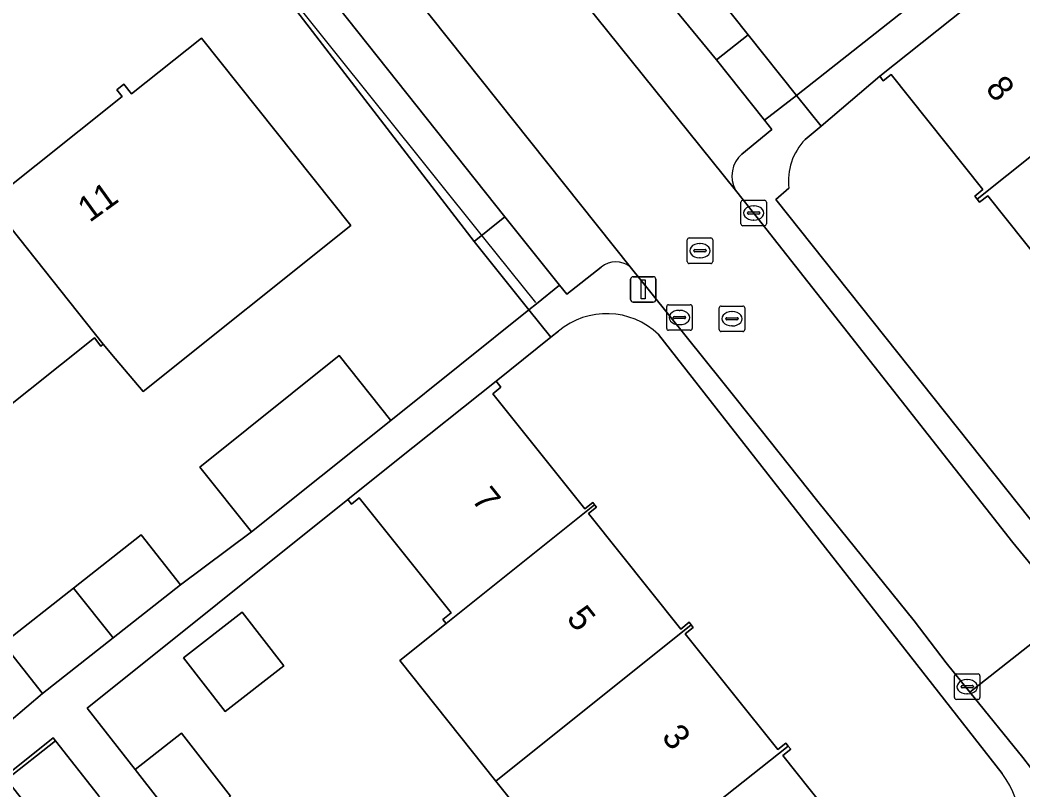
# Model space of a CAD drawing. Extents: x 157445 to 158888, y 383061 to 384688.
# Drawn here: x 158261.63 to 158300.98, y 384054.9 to 384085.08 of the extents above; entities that cross this region are included whole.
import ezdxf

# ---------------------------------------------------------------- set-up
doc = ezdxf.new("R2010")
doc.units = 0
for name, color, linetype in [('IMGEO_Brandkraan', 7, 'Continuous'), ('IMGEO_Erf', 7, 'Continuous'), ('IMGEO_Kolk', 7, 'Continuous'), ('IMGEO_Lichtmast', 7, 'Continuous'), ('IMGEO_Muur', 7, 'Continuous'), ('IMGEO_Pand', 7, 'Continuous'), ('IMGEO_Pand_nummerreeks', 7, 'Continuous'), ('IMGEO_Parkeervlak_open', 7, 'Continuous'), ('IMGEO_Rijbaan_lokaal_open', 7, 'Continuous'), ('IMGEO_Rioolput', 7, 'Continuous'), ('IMGEO_Voetpad_open', 7, 'Continuous')]:
    doc.layers.add(name, color=color, linetype=linetype)

msp = doc.modelspace()

# ---------------------------------------------------------------- linework, layer by layer
at = {"layer": 'IMGEO_Brandkraan'}
for p, q in [((158289.063, 384072.946), (158289.063, 384073.798)), ((158289.138, 384073.872), (158289.99, 384073.872)), ((158290.064, 384073.798), (158290.064, 384072.946)), ((158289.322, 384073.366), (158289.322, 384073.378)), ((158289.365, 384073.415), (158289.763, 384073.415)), ((158289.551, 384073.652), (158289.576, 384073.652)), ((158289.806, 384073.378), (158289.806, 384073.366)), ((158289.76, 384073.329), (158289.362, 384073.329)), ((158289.574, 384073.092), (158289.549, 384073.092)), ((158289.99, 384072.872), (158289.138, 384072.872))]:
    msp.add_line(p, q, dxfattribs=at)
for points in [[(158289.063, 384072.946), (158289.063, 384073.798)], [(158289.138, 384073.872), (158289.99, 384073.872)], [(158290.064, 384073.798), (158290.064, 384072.946)], [(158289.99, 384072.872), (158289.138, 384072.872)]]:
    msp.add_lwpolyline(points, dxfattribs=at)
for centre, radius, start, end in [((158289.14, 384073.796), 0.0765, 91.552, 178.448), ((158289.14, 384073.796), 0.0765, 91.552, 178.448), ((158289.988, 384073.796), 0.0765, 1.552, 88.448), ((158289.988, 384073.796), 0.0765, 1.552, 88.448), ((158289.362, 384073.375), 0.0403, 85.8775, 175.7526), ((158289.767, 384073.377), 0.0386, 1.7309, 96.639), ((158289.359, 384073.365), 0.0366, 178.938, 274.7102), ((158289.763, 384073.372), 0.043, 264.8664, 352.4533), ((158289.14, 384072.948), 0.0765, 181.552, 268.448), ((158289.14, 384072.948), 0.0765, 181.552, 268.448), ((158289.988, 384072.948), 0.0765, 271.552, 358.448), ((158289.988, 384072.948), 0.0765, 271.552, 358.448)]:
    msp.add_arc(centre, radius, start, end, dxfattribs=at)
for centre, major_axis, ratio, start_param, end_param in [((158289.55, 384073.372), (-0.387, 0.002), 0.722429, 4.712389, 7.853982), ((158289.575, 384073.372), (-0.39, 0.002), 0.717154, 1.570796, 4.712389)]:
    msp.add_ellipse(centre, major_axis=major_axis, ratio=ratio, start_param=start_param, end_param=end_param, dxfattribs=at)
at = {"layer": 'IMGEO_Erf'}
for points in [[(158313.26, 384128.433), (158277.806, 384100.062), (158290.197, 384084.503), (158292.092, 384082.124), (158297.655, 384086.523), (158295.644, 384089.041), (158301.198, 384093.475)], [(158256.963, 384053.978), (158262.511, 384058.677), (158260.967, 384060.639), (158263.727, 384062.811), (158266.385, 384064.902), (158267.929, 384062.94), (158270.711, 384065.016), (158268.68, 384067.553), (158274.145, 384071.926), (158276.175, 384069.389), (158281.594, 384073.726), (158279.45, 384076.404), (158267.549, 384091.864), (158229.311, 384061.333)], [(158260.567, 384078.048), (158265.631, 384082.091), (158265.429, 384082.344), (158265.706, 384082.566), (158266.006, 384082.191), (158268.745, 384084.379), (158274.609, 384077.034), (158266.456, 384070.524), (158265.366, 384071.816), (158264.896, 384072.378), (158264.804, 384072.304), (158264.545, 384072.629), (158259.427, 384068.545)], [(158303.377, 384073.469), (158303.127, 384073.269), (158303.038, 384073.38), (158302.951, 384073.489), (158303.2, 384073.688), (158299.597, 384078.196), (158299.279, 384077.942), (158299.185, 384078.06), (158299.088, 384078.181), (158299.411, 384078.439), (158295.808, 384082.947), (158295.5, 384082.701), (158295.358, 384082.88), (158293.059, 384080.93), (158292.435, 384080.401)], [(158291.794, 384078.488), (158291.287, 384078.054), (158302.688, 384063.726), (158306.062, 384059.525)], [(158282.755, 384072.885), (158282.458, 384072.648), (158280.309, 384070.931), (158280.499, 384070.693), (158280.175, 384070.435), (158283.784, 384065.918), (158284.101, 384066.171), (158284.174, 384066.08), (158284.248, 384065.988), (158283.932, 384065.736), (158287.55, 384061.207), (158287.884, 384061.474), (158287.966, 384061.372), (158288.045, 384061.272), (158287.732, 384061.022), (158291.363, 384056.477), (158291.677, 384056.728), (158291.771, 384056.61), (158291.866, 384056.492), (158291.558, 384056.245), (158293.138, 384054.267)], [(158300.161, 384055.538), (158286.68, 384072.76)], [(158284.081, 384050.519), (158280.303, 384055.246), (158276.53, 384059.968), (158278.35, 384061.422), (158278.221, 384061.584), (158278.544, 384061.842), (158274.941, 384066.35), (158274.633, 384066.104), (158274.491, 384066.283), (158264.262, 384058.108), (158266.143, 384055.698), (158267.962, 384057.117), (158269.885, 384054.652)], [(158260.735, 384039.489), (158262.233, 384040.68), (158262.364, 384040.516), (158265.981, 384035.99), (158271.747, 384028.775), (158280.174, 384035.54), (158279.986, 384035.767), (158277.464, 384033.752), (158276.315, 384035.191), (158274.185, 384037.857), (158273.413, 384037.232), (158272.158, 384038.782), (158269.406, 384036.557), (158268.402, 384037.799), (158271.153, 384040.024), (158272.465, 384041.085), (158268.543, 384045.872), (158264.816, 384050.577), (158262.786, 384053.16), (158261.097, 384055.309), (158263.023, 384056.822), (158262.927, 384056.943), (158257.574, 384052.666)]]:
    msp.add_lwpolyline(points, dxfattribs=at)
msp.add_lwpolyline([(158268.046, 384060.072), (158270.344, 384061.864), (158271.982, 384059.765), (158269.684, 384057.972)], close=True, dxfattribs=at)
for centre, radius, start, end in [((158294.11, 384078.776), 2.334, 135.8634, 187.0871), ((158284.647, 384070.621), 2.951, 46.4601, 129.8917), ((158297.681, 384053.581), 3.159, 319.0281, 38.2697)]:
    msp.add_arc(centre, radius, start, end, dxfattribs=at)
at = {"layer": 'IMGEO_Kolk'}
for p, q in [((158289.914, 384077.095), (158289.914, 384077.947)), ((158289.989, 384078.021), (158290.841, 384078.021)), ((158290.402, 384077.801), (158290.427, 384077.801)), ((158290.915, 384077.947), (158290.915, 384077.095)), ((158290.173, 384077.515), (158290.173, 384077.527)), ((158290.611, 384077.478), (158290.213, 384077.478)), ((158290.216, 384077.564), (158290.614, 384077.564)), ((158290.657, 384077.527), (158290.657, 384077.515)), ((158290.841, 384077.021), (158289.989, 384077.021)), ((158290.425, 384077.241), (158290.4, 384077.241)), ((158287.001, 384072.995), (158287.001, 384073.847)), ((158287.076, 384073.921), (158287.928, 384073.921)), ((158288.002, 384073.847), (158288.002, 384072.995)), ((158287.26, 384073.415), (158287.26, 384073.427)), ((158287.698, 384073.378), (158287.3, 384073.378)), ((158287.303, 384073.464), (158287.701, 384073.464)), ((158287.489, 384073.701), (158287.514, 384073.701)), ((158287.744, 384073.427), (158287.744, 384073.415)), ((158287.512, 384073.141), (158287.487, 384073.141)), ((158287.928, 384072.921), (158287.076, 384072.921)), ((158298.291, 384058.518), (158298.291, 384059.37)), ((158298.366, 384059.444), (158299.218, 384059.444)), ((158298.779, 384059.224), (158298.804, 384059.224)), ((158299.292, 384059.37), (158299.292, 384058.518)), ((158298.55, 384058.938), (158298.55, 384058.95)), ((158298.988, 384058.901), (158298.59, 384058.901)), ((158298.593, 384058.987), (158298.991, 384058.987)), ((158299.034, 384058.95), (158299.034, 384058.938)), ((158299.218, 384058.444), (158298.366, 384058.444)), ((158298.802, 384058.664), (158298.777, 384058.664))]:
    msp.add_line(p, q, dxfattribs=at)
for points in [[(158289.914, 384077.095), (158289.914, 384077.947)], [(158289.989, 384078.021), (158290.841, 384078.021)], [(158290.915, 384077.947), (158290.915, 384077.095)], [(158290.841, 384077.021), (158289.989, 384077.021)], [(158287.001, 384072.995), (158287.001, 384073.847)], [(158287.076, 384073.921), (158287.928, 384073.921)], [(158288.002, 384073.847), (158288.002, 384072.995)], [(158287.928, 384072.921), (158287.076, 384072.921)], [(158298.291, 384058.518), (158298.291, 384059.37)], [(158298.366, 384059.444), (158299.218, 384059.444)], [(158299.292, 384059.37), (158299.292, 384058.518)], [(158299.218, 384058.444), (158298.366, 384058.444)]]:
    msp.add_lwpolyline(points, dxfattribs=at)
for centre, radius, start, end in [((158289.991, 384077.945), 0.0765, 91.552, 178.448), ((158289.991, 384077.945), 0.0765, 91.552, 178.448), ((158290.839, 384077.945), 0.0765, 1.552, 88.448), ((158290.839, 384077.945), 0.0765, 1.552, 88.448), ((158290.213, 384077.524), 0.0403, 85.8775, 175.7526), ((158290.21, 384077.514), 0.0366, 178.938, 274.7102), ((158290.614, 384077.521), 0.043, 264.8664, 352.4533), ((158290.618, 384077.526), 0.0386, 1.7309, 96.639), ((158289.991, 384077.097), 0.0765, 181.552, 268.448), ((158289.991, 384077.097), 0.0765, 181.552, 268.448), ((158290.839, 384077.097), 0.0765, 271.552, 358.448), ((158290.839, 384077.097), 0.0765, 271.552, 358.448), ((158287.078, 384073.845), 0.0765, 91.552, 178.448), ((158287.078, 384073.845), 0.0765, 91.552, 178.448), ((158287.926, 384073.845), 0.0765, 1.552, 88.448), ((158287.926, 384073.845), 0.0765, 1.552, 88.448), ((158287.3, 384073.424), 0.0403, 85.8775, 175.7526), ((158287.297, 384073.414), 0.0366, 178.938, 274.7102), ((158287.701, 384073.421), 0.043, 264.8664, 352.4533), ((158287.705, 384073.426), 0.0386, 1.7309, 96.639), ((158287.078, 384072.997), 0.0765, 181.552, 268.448), ((158287.078, 384072.997), 0.0765, 181.552, 268.448), ((158287.926, 384072.997), 0.0765, 271.552, 358.448), ((158287.926, 384072.997), 0.0765, 271.552, 358.448), ((158298.368, 384059.368), 0.0765, 91.552, 178.448), ((158298.368, 384059.368), 0.0765, 91.552, 178.448), ((158299.216, 384059.368), 0.0765, 1.552, 88.448), ((158299.216, 384059.368), 0.0765, 1.552, 88.448), ((158298.59, 384058.947), 0.0403, 85.8775, 175.7526), ((158298.587, 384058.937), 0.0366, 178.938, 274.7102), ((158298.991, 384058.944), 0.043, 264.8664, 352.4533), ((158298.995, 384058.949), 0.0386, 1.7309, 96.639), ((158298.368, 384058.52), 0.0765, 181.552, 268.448), ((158298.368, 384058.52), 0.0765, 181.552, 268.448), ((158299.216, 384058.52), 0.0765, 271.552, 358.448), ((158299.216, 384058.52), 0.0765, 271.552, 358.448)]:
    msp.add_arc(centre, radius, start, end, dxfattribs=at)
for centre, major_axis, ratio, start_param, end_param in [((158290.401, 384077.521), (-0.387, 0.002), 0.722429, 4.712389, 7.853982), ((158290.426, 384077.521), (-0.39, 0.002), 0.717154, 1.570796, 4.712389), ((158287.488, 384073.421), (-0.387, 0.002), 0.722429, 4.712389, 7.853982), ((158287.513, 384073.421), (-0.39, 0.002), 0.717154, 1.570796, 4.712389), ((158298.778, 384058.944), (-0.387, 0.002), 0.722429, 4.712389, 7.853982), ((158298.803, 384058.944), (-0.39, 0.002), 0.717154, 1.570796, 4.712389)]:
    msp.add_ellipse(centre, major_axis=major_axis, ratio=ratio, start_param=start_param, end_param=end_param, dxfattribs=at)
at = {"layer": 'IMGEO_Lichtmast'}
for p, q in [((158285.685, 384075.023), (158286.475, 384075.023)), ((158286.475, 384075.023), (158285.685, 384075.023)), ((158285.585, 384074.123), (158285.585, 384074.923)), ((158285.585, 384074.923), (158285.585, 384074.123)), ((158286.575, 384074.923), (158286.575, 384074.123)), ((158286.575, 384074.123), (158286.575, 384074.923)), ((158286.475, 384074.023), (158285.685, 384074.023)), ((158285.685, 384074.023), (158286.475, 384074.023))]:
    msp.add_line(p, q, dxfattribs=at)
msp.add_lwpolyline([(158286.005, 384074.898), (158286.155, 384074.898), (158286.155, 384074.148), (158286.005, 384074.148), (158286.005, 384074.898)], dxfattribs=at)
for centre, start, end in [((158285.685, 384074.923), 90, 180), ((158285.685, 384074.923), 90, 180), ((158286.475, 384074.923), 0, 90), ((158286.475, 384074.923), 360, 90), ((158285.685, 384074.123), 180, 270), ((158285.685, 384074.123), 180, 270), ((158286.475, 384074.123), 270, 0), ((158286.475, 384074.123), 270, 0)]:
    msp.add_arc(centre, 0.1, start, end, dxfattribs=at)
at = {"layer": 'IMGEO_Muur'}
for points in [[(158277.806, 384100.062), (158290.197, 384084.503)], [(158267.549, 384091.864), (158279.819, 384076.55)], [(158290.197, 384084.503), (158292.092, 384082.124)], [(158279.819, 384076.55), (158281.851, 384074.013)]]:
    msp.add_lwpolyline(points, dxfattribs=at)
at = {"layer": 'IMGEO_Pand'}
for points in [[(158301.117, 384087.088), (158301.397, 384087.312), (158301.205, 384087.552), (158299.265, 384086.002), (158295.358, 384082.88), (158295.5, 384082.701), (158295.808, 384082.947), (158299.411, 384078.439), (158299.088, 384078.181), (158299.185, 384078.06), (158304.935, 384082.654), (158305.039, 384082.735), (158305.003, 384082.78), (158304.732, 384082.564)], [(158306.793, 384079.984), (158309.28, 384081.97), (158307.274, 384084.48), (158305.039, 384082.735), (158304.935, 384082.654), (158299.185, 384078.06), (158299.279, 384077.942), (158299.597, 384078.196), (158303.2, 384073.688), (158302.951, 384073.489), (158303.038, 384073.38), (158308.37, 384077.641), (158308.72, 384077.92), (158308.811, 384077.991), (158308.734, 384078.087), (158308.474, 384077.88)], [(158274.609, 384077.034), (158268.745, 384084.379), (158266.006, 384082.191), (158265.706, 384082.566), (158265.429, 384082.344), (158265.631, 384082.091), (158260.567, 384078.048), (158260.367, 384078.298), (158260.249, 384078.204), (158264.896, 384072.378), (158265.366, 384071.816), (158266.456, 384070.524)], [(158264.896, 384072.378), (158260.249, 384078.204), (158260.13, 384078.108), (158260.338, 384077.848), (158255.219, 384073.76), (158254.999, 384074.035), (158254.862, 384073.926), (158259.523, 384068.082), (158259.69, 384068.215), (158259.427, 384068.545), (158264.545, 384072.629), (158264.804, 384072.304)], [(158270.711, 384065.016), (158276.175, 384069.389), (158274.145, 384071.926), (158268.68, 384067.553)], [(158284.174, 384066.08), (158284.101, 384066.171), (158283.784, 384065.918), (158280.175, 384070.435), (158280.499, 384070.693), (158280.309, 384070.931), (158276.403, 384067.811), (158274.491, 384066.283), (158274.633, 384066.104), (158274.941, 384066.35), (158278.544, 384061.842), (158278.221, 384061.584), (158278.35, 384061.422)], [(158280.303, 384055.246), (158287.966, 384061.372), (158287.884, 384061.474), (158287.55, 384061.207), (158283.932, 384065.736), (158284.248, 384065.988), (158284.174, 384066.08), (158278.35, 384061.422), (158276.53, 384059.968)], [(158263.727, 384062.811), (158265.284, 384060.859), (158267.929, 384062.94), (158266.385, 384064.902)], [(158263.727, 384062.811), (158260.967, 384060.639), (158262.511, 384058.677), (158265.284, 384060.859)], [(158268.046, 384060.072), (158269.684, 384057.972), (158271.982, 384059.765), (158270.344, 384061.864)], [(158280.303, 384055.246), (158284.081, 384050.519), (158291.771, 384056.61), (158291.677, 384056.728), (158291.363, 384056.477), (158287.732, 384061.022), (158288.045, 384061.272), (158287.966, 384061.372)], [(158268.084, 384053.211), (158269.885, 384054.652), (158267.962, 384057.117), (158266.143, 384055.698)], [(158264.712, 384054.674), (158263.023, 384056.822), (158261.097, 384055.309), (158262.786, 384053.16), (158264.816, 384050.577), (158266.722, 384052.118)], [(158284.081, 384050.519), (158284.853, 384049.553), (158287.973, 384045.646), (158292.191, 384049.016), (158293.201, 384047.752), (158296.475, 384050.368), (158295.456, 384051.644), (158295.672, 384051.816), (158293.463, 384054.531), (158293.138, 384054.267), (158291.558, 384056.245), (158291.866, 384056.492), (158291.771, 384056.61)]]:
    msp.add_lwpolyline(points, close=True, dxfattribs=at)
at = {"layer": 'IMGEO_Parkeervlak_open'}
for points in [[(158276.7, 384094.633), (158276.505, 384094.824), (158289.705, 384078.419)], [(158289.955, 384079.833), (158291.129, 384080.791), (158290.833, 384081.164), (158288.949, 384083.532), (158280.827, 384093.388)], [(158285.57, 384075.407), (158272.544, 384091.764)], [(158272.958, 384087.055), (158280.654, 384077.368), (158282.8, 384074.691), (158283.087, 384074.332), (158284.433, 384075.401)]]:
    msp.add_lwpolyline(points, dxfattribs=at)
for centre, radius, start, end in [((158290.691, 384078.974), 1.131, 130.5874, 209.3597), ((158285.005, 384074.715), 0.893, 50.7701, 129.8346)]:
    msp.add_arc(centre, radius, start, end, dxfattribs=at)
at = {"layer": 'IMGEO_Rijbaan_lokaal_open'}
for points in [[(158272.114, 384092.381), (158272.544, 384091.764), (158285.57, 384075.407), (158286.373, 384074.404), (158289.199, 384070.888), (158290.661, 384069.076), (158292.936, 384066.202), (158296.717, 384061.524), (158297.964, 384059.881), (158298.892, 384058.73), (158302.827, 384061.834), (158301.909, 384062.989), (158300.581, 384064.595), (158292.88, 384074.383), (158290.555, 384077.338), (158289.705, 384078.419), (158276.505, 384094.824), (158275.913, 384095.64), (158275.835, 384095.747), (158275.596, 384096.115)], [(158305.597, 384058.352), (158304.875, 384059.259), (158302.827, 384061.834), (158298.892, 384058.73), (158300.978, 384056.165), (158301.582, 384055.381)]]:
    msp.add_lwpolyline(points, dxfattribs=at)
at = {"layer": 'IMGEO_Rioolput'}
for p, q in [((158287.88, 384076.54), (158288.732, 384076.54)), ((158287.805, 384075.614), (158287.805, 384076.466)), ((158288.293, 384076.32), (158288.318, 384076.32)), ((158288.806, 384076.466), (158288.806, 384075.614)), ((158288.064, 384076.034), (158288.064, 384076.046)), ((158288.502, 384075.997), (158288.104, 384075.997)), ((158288.107, 384076.083), (158288.505, 384076.083)), ((158288.316, 384075.76), (158288.291, 384075.76)), ((158288.548, 384076.046), (158288.548, 384076.034)), ((158288.732, 384075.54), (158287.88, 384075.54))]:
    msp.add_line(p, q, dxfattribs=at)
for points in [[(158287.88, 384076.54), (158288.732, 384076.54)], [(158287.805, 384075.614), (158287.805, 384076.466)], [(158288.806, 384076.466), (158288.806, 384075.614)], [(158288.732, 384075.54), (158287.88, 384075.54)]]:
    msp.add_lwpolyline(points, dxfattribs=at)
for centre, radius, start, end in [((158287.882, 384076.464), 0.0765, 91.552, 178.448), ((158287.882, 384076.464), 0.0765, 91.552, 178.448), ((158288.73, 384076.464), 0.0765, 1.552, 88.448), ((158288.73, 384076.464), 0.0765, 1.552, 88.448), ((158288.104, 384076.043), 0.0403, 85.8775, 175.7526), ((158288.101, 384076.033), 0.0366, 178.938, 274.7102), ((158288.505, 384076.04), 0.043, 264.8664, 352.4533), ((158288.509, 384076.045), 0.0386, 1.7309, 96.639), ((158287.882, 384075.616), 0.0765, 181.552, 268.448), ((158287.882, 384075.616), 0.0765, 181.552, 268.448), ((158288.73, 384075.616), 0.0765, 271.552, 358.448), ((158288.73, 384075.616), 0.0765, 271.552, 358.448)]:
    msp.add_arc(centre, radius, start, end, dxfattribs=at)
for centre, major_axis, ratio, start_param, end_param in [((158288.292, 384076.04), (-0.387, 0.002), 0.722429, 4.712389, 7.853982), ((158288.317, 384076.04), (-0.39, 0.002), 0.717154, 1.570796, 4.712389)]:
    msp.add_ellipse(centre, major_axis=major_axis, ratio=ratio, start_param=start_param, end_param=end_param, dxfattribs=at)
at = {"layer": 'IMGEO_Voetpad_open'}
for points in [[(158321.431, 384105.618), (158318.999, 384103.663), (158316.701, 384101.583), (158314.022, 384099.414), (158311.192, 384097.122), (158305.306, 384092.632), (158303.21, 384090.959), (158297.655, 384086.523), (158292.092, 384082.124), (158293.059, 384080.93), (158295.358, 384082.88), (158299.265, 384086.002), (158301.205, 384087.552), (158311.312, 384095.503), (158313.038, 384093.417), (158315.089, 384090.767), (158317.373, 384087.817), (158320.929, 384083.393), (158321.175, 384083.589), (158322.748, 384081.62)], [(158280.827, 384093.388), (158288.949, 384083.532), (158290.197, 384084.503), (158277.806, 384100.062)], [(158269.543, 384094.182), (158267.549, 384091.864), (158279.45, 384076.404), (158280.654, 384077.368), (158272.958, 384087.055)], [(158292.435, 384080.401), (158293.059, 384080.93), (158292.092, 384082.124), (158290.833, 384081.164), (158291.129, 384080.791), (158289.955, 384079.833)], [(158289.705, 384078.419), (158290.555, 384077.338), (158292.88, 384074.383), (158300.581, 384064.595), (158301.909, 384062.989), (158302.827, 384061.834), (158304.875, 384059.259), (158305.597, 384058.352)], [(158306.062, 384059.525), (158302.688, 384063.726), (158291.287, 384078.054), (158291.794, 384078.488)], [(158284.433, 384075.401), (158283.087, 384074.332), (158282.8, 384074.691), (158281.891, 384073.963), (158281.594, 384073.726), (158282.458, 384072.648), (158282.755, 384072.885)], [(158298.892, 384058.73), (158297.964, 384059.881), (158296.717, 384061.524), (158292.936, 384066.202), (158290.661, 384069.076), (158289.199, 384070.888), (158286.373, 384074.404), (158285.57, 384075.407)], [(158268.084, 384053.211), (158266.143, 384055.698), (158264.262, 384058.108), (158274.491, 384066.283), (158276.403, 384067.811), (158280.309, 384070.931), (158282.458, 384072.648), (158281.594, 384073.726), (158276.175, 384069.389), (158270.711, 384065.016), (158267.929, 384062.94), (158265.284, 384060.859), (158262.511, 384058.677), (158256.963, 384053.978)], [(158286.68, 384072.76), (158300.161, 384055.538)], [(158301.582, 384055.381), (158300.978, 384056.165), (158298.892, 384058.73)], [(158257.574, 384052.666), (158262.927, 384056.943), (158263.023, 384056.822), (158264.712, 384054.674)]]:
    msp.add_lwpolyline(points, dxfattribs=at)
for points in [[(158290.197, 384084.503), (158288.949, 384083.532), (158290.833, 384081.164), (158292.092, 384082.124)], [(158280.654, 384077.368), (158279.45, 384076.404), (158281.594, 384073.726), (158281.891, 384073.963), (158282.8, 384074.691)]]:
    msp.add_lwpolyline(points, close=True, dxfattribs=at)
for centre, radius, start, end in [((158294.11, 384078.776), 2.334, 135.8634, 187.0871), ((158290.691, 384078.974), 1.131, 130.5874, 209.3597), ((158285.005, 384074.715), 0.893, 50.7701, 129.8346), ((158284.647, 384070.621), 2.951, 46.4601, 129.8917), ((158297.681, 384053.581), 3.159, 319.0281, 38.2697)]:
    msp.add_arc(centre, radius, start, end, dxfattribs=at)

# ---------------------------------------------------------------- texts
at = {"layer": 'IMGEO_Pand_nummerreeks'}
for s, rotation, p in [('8', 308.6171, (158299.475, 384082.393)), ('11', 35.8442, (158264.357, 384077.125)), ('7', 308.7138, (158279.309, 384066.272)), ('5', 308.7138, (158283.038, 384061.619)), ('3', 308.7138, (158286.768, 384056.967))]:
    msp.add_text(s, height=1, rotation=rotation, dxfattribs=at).set_placement(p)

doc.saveas('drawing.dxf')
